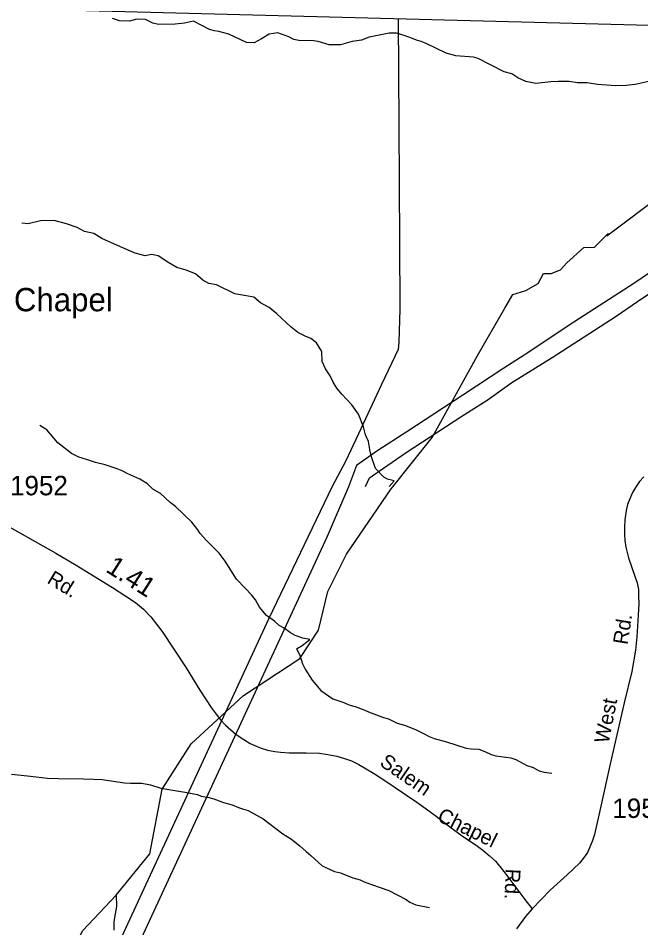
# Model space of a CAD drawing. Extents: x 1547597 to 1699558, y 810033 to 920809.
# Drawn here: x 1662600 to 1666605, y 909040 to 914891 of the extents above; entities that cross this region are included whole.
import ezdxf

# ---------------------------------------------------------------- set-up
doc = ezdxf.new("R2010")
doc.units = 0
for name, color, linetype in [('Exist Boundary Political CountyLine', 7, 'Continuous'), ('Exist Cultural Church with Cemetery Label', 7, 'Continuous'), ('Exist Hydrographic Creek Single Shore', 7, 'Continuous'), ('Exist Hydrographic Misc Water Feature', 7, 'Continuous'), ('Exist Road Secondary Mileage Hundredths English Label', 7, 'Continuous'), ('Exist Road Secondary Type 51 Attributed', 7, 'Continuous'), ('Exist Road Secondary Type 51 Label', 7, 'Continuous'), ('Exist Road Secondary Type 51 Number Label', 7, 'Continuous'), ('Exist Utilities Electrical Transmission Line', 7, 'Continuous')]:
    doc.layers.add(name, color=color, linetype=linetype)

msp = doc.modelspace()

# ---------------------------------------------------------------- linework, layer by layer
at = {"layer": 'Exist Boundary Political CountyLine'}
msp.add_lwpolyline([(1694793.5, 914116.4), (1692562.1, 914175.9), (1691336.3, 914204.2), (1689842.7, 914246), (1688457.2, 914278.3), (1687259.3, 914310.1), (1685887.7, 914346.3), (1684226.2, 914390.2), (1683014.5, 914420.4), (1682024.6, 914443.6), (1680977, 914471.3), (1654562.3, 915160.4)], dxfattribs=at)
at = {"layer": 'Exist Hydrographic Creek Single Shore'}
for points in [[(1664999.3, 911864.5), (1665009.6, 911877.3), (1665262.3, 912194), (1665551.3, 912716.6), (1665729.5, 913025.9), (1665782.4, 913112.8), (1665865.5, 913139.2), (1665944.8, 913184.5), (1665978.8, 913248.8), (1666027.9, 913248.8), (1666088.3, 913271.4), (1666129.9, 913316.7), (1666239.4, 913414.9), (1666307.4, 913418.7), (1666394.2, 913505.6), (1666386.3, 913490.7), (1666748.3, 913762.3), (1666838, 913815.3), (1666887.1, 913849.3), (1666860.7, 913970.2), (1666822.9, 914060.8), (1666834.3, 914147.7), (1666813.5, 914317.6), (1666813.4, 914321.3)], [(1661506.3, 906906.5), (1661515.3, 907004.7), (1661685.3, 907237.7), (1662279.3, 907455.3), (1662338.4, 907503.3), (1662341.3, 907703.6), (1662292.3, 907845.7), (1662303.3, 908045.8), (1662379.3, 908136.1), (1662555.3, 908217.9), (1662748.4, 908266.5), (1662832.3, 908330.4), (1662844.3, 908697.8), (1663015.4, 909022.6), (1663230.2, 909249.6), (1663446.4, 909516.1), (1663526.3, 909931.4), (1663713.4, 910223), (1664050.4, 910534.6), (1664412.4, 910773.4), (1664531.3, 910954.9), (1664592.3, 911203.1), (1664711.3, 911443.6), (1664999.3, 911864.5)]]:
    msp.add_lwpolyline(points, dxfattribs=at)
at = {"layer": 'Exist Hydrographic Misc Water Feature'}
msp.add_line((1665019.1, 911916), (1664985.4, 911877.7), dxfattribs=at)
for points in [[(1666665.5, 914484.9), (1666569.2, 914464.1), (1666511.7, 914458.2), (1666445.2, 914455.7), (1666325.3, 914465.2), (1666259.5, 914474.2), (1666197.5, 914474.9), (1666143.6, 914483.6), (1666073.7, 914484.5), (1666025.6, 914481.1), (1665929.6, 914470.4), (1665865.7, 914483.2), (1665814, 914507.9), (1665774.3, 914532.4), (1665726.6, 914545), (1665559.6, 914631.2), (1665527.8, 914639.6), (1665415.9, 914649.1), (1665352.1, 914665.9), (1665224.9, 914727.6), (1665193, 914740), (1665161.1, 914748.4), (1665137.3, 914760.7), (1665089.6, 914777.3), (1665033.8, 914794), (1664985.8, 914794.7), (1664953.7, 914787.1), (1664857.5, 914768.3), (1664808.5, 914749.3), (1664749.2, 914741.6), (1664673, 914718.7), (1664601, 914719.6), (1664529.3, 914740.5), (1664499.3, 914744.9), (1664405.4, 914746.2), (1664373.5, 914754.6), (1664341.7, 914771), (1664270.1, 914795.9), (1664214, 914788.6), (1664165.6, 914757.2), (1664117.3, 914731.8), (1664069.3, 914734.5), (1663954.1, 914788), (1663890.3, 914804.8), (1663862.3, 914809.1), (1663830.4, 914817.6), (1663784.8, 914842.1), (1663727.1, 914870.9), (1663669.9, 914859.2), (1663610.9, 914852.4), (1663503, 914849.8), (1663467.1, 914858.3), (1663419.4, 914882.9), (1663363.4, 914883.6), (1663315.2, 914872.3), (1663251.4, 914873.1), (1663207.5, 914889.6)], [(1665019.1, 911916), (1664976.5, 911925.7), (1664952.9, 911938), (1664898.1, 911994.8), (1664869.5, 912075.2), (1664860.9, 912117.3), (1664853, 912167.4), (1664833.2, 912211.3), (1664820.8, 912262.3), (1664788.4, 912344.3), (1664747.1, 912404.9), (1664682, 912471.7), (1664650.4, 912512.1), (1664627, 912550.5), (1664607.5, 912590.8), (1664576, 912635.1), (1664555.5, 912682), (1664553.3, 912747.4), (1664518, 912802), (1664482.4, 912830.5), (1664446.5, 912844.9), (1664398.8, 912869.5), (1664355.3, 912904.1), (1664264.3, 912989.3), (1664213.6, 913029.1), (1664159.5, 913060.6), (1664116.6, 913095.8), (1664065.8, 913105.8), (1663994, 913118.9), (1663874.7, 913176.4), (1663826.8, 913185), (1663787.1, 913205.5), (1663739.6, 913246.1), (1663679.9, 913270.9), (1663620.2, 913287.7), (1663568.9, 913316.3), (1663501.1, 913363.3), (1663457.2, 913369.9), (1663417.2, 913362.4), (1663353.4, 913379.2), (1663257.9, 913420.4), (1663138.6, 913474), (1663087, 913506.6), (1663027.1, 913519.4), (1662979.5, 913544), (1662911.8, 913569), (1662832, 913590), (1662744.1, 913587.1), (1662663.9, 913568.1), (1662623.9, 913572.6)], [(1663431.1, 911896.2), (1663381.6, 911926.3), (1663304.8, 911959.3), (1663268.6, 911979.7), (1663236.7, 911992.2), (1663160, 912017.5), (1663097.3, 912033.9), (1663039.9, 912051.7), (1662989.7, 912067.4), (1662942, 912092), (1662854.9, 912159.1), (1662784, 912244.1), (1662740.3, 912270.7)], [(1664475.8, 910893.7), (1664430.2, 910903.1), (1664382.4, 910919.9), (1664350.8, 910938.4), (1664311.3, 910967.2), (1664279.5, 910983.7), (1664248, 911012.2), (1664196.7, 911049.1), (1664151.5, 911101.9), (1664126.3, 911150.3), (1664100.8, 911182.7), (1664061.5, 911223.4), (1664004.5, 911282.3), (1663932.4, 911399.5), (1663893.3, 911450.3), (1663853.9, 911488.9), (1663810.6, 911531.7), (1663771.4, 911576.3), (1663755.8, 911600.6), (1663716.5, 911649.3), (1663612.3, 911751), (1663576.7, 911775.6), (1663515.7, 911834.6), (1663466.1, 911861.5), (1663431.1, 911896.2)], [(1664390.5, 910834.2), (1664427.4, 910855.2), (1664475.8, 910893.7)], [(1664390.5, 910834.2), (1664412.4, 910793.4), (1664429.5, 910737.1), (1664445, 910704.9), (1664491.7, 910632.1), (1664546.7, 910567.1), (1664623.8, 910513.8), (1664695.3, 910488.6), (1664727.1, 910474), (1664766.9, 910463.3), (1664830.5, 910440.3), (1664854.4, 910429.9), (1664949.7, 910392.3), (1664981.5, 910383.7), (1665037.1, 910356.8), (1665084.8, 910344), (1665156.4, 910316.7), (1665219.9, 910283.6), (1665243.7, 910271.2), (1665275.4, 910258.7), (1665355, 910237.4), (1665482.3, 910195.2), (1665514.2, 910190.6), (1665562.2, 910189.8), (1665602, 910175.1), (1665641.6, 910154.4), (1665673.4, 910145.9), (1665769.2, 910134.3), (1665801, 910123.8), (1665872.3, 910084.5), (1665912.1, 910071.9), (1665951.8, 910049.2), (1665983.6, 910040.6), (1666031.5, 910035.8)], [(1662556.7, 910029), (1662660.4, 910017.4), (1662716.3, 910010.4), (1662788.2, 910003.1), (1662860, 909999.9), (1663020, 909999.2), (1663083.9, 909996.1), (1663139.8, 909993.2), (1663283.5, 909972.7), (1663323.4, 909970), (1663395.4, 909970.8), (1663451.2, 909959.8), (1663518.3, 909938.8)], [(1663518.3, 909938.8), (1663634.5, 909918.7), (1663674.4, 909912.1), (1663754.1, 909896.7), (1663777.8, 909886.2), (1663825.7, 909879.5), (1663857.6, 909870.9), (1663921.2, 909845.8), (1663976.9, 909830.9), (1664016.6, 909814.2), (1664048.4, 909803.7), (1664080.3, 909795.1), (1664175.4, 909741.5), (1664301.7, 909645.4), (1664357.2, 909610.4), (1664380.9, 909592), (1664412.5, 909567.5), (1664451.8, 909530.8), (1664483.4, 909506.3), (1664554.4, 909439), (1664633.7, 909401.7), (1664673.5, 909393.1), (1664753, 909361.7), (1664800.7, 909348.9), (1664824.6, 909336.5), (1664872.3, 909319.7), (1664983.6, 909279.8), (1665094.6, 909221.9), (1665118.4, 909205.4), (1665158, 909188.7), (1665245.7, 909171.3)], [(1663230.2, 909249.6), (1663232.6, 909177.6), (1663219.4, 909105.8), (1663214.9, 909076), (1663216.1, 909025.9)]]:
    msp.add_lwpolyline(points, dxfattribs=at)
at = {"layer": 'Exist Road Secondary Type 51 Attributed'}
for points in [[(1666623.7, 911941.9), (1666597, 911910.2), (1666571.3, 911872.5), (1666552.4, 911839.4), (1666533.8, 911799.7), (1666520, 911762.9), (1666510.8, 911725.2), (1666502.8, 911664.7), (1666500, 911617.9), (1666500.9, 911574.6), (1666502.3, 911532.3), (1666508.8, 911487.8), (1666517.5, 911453.7), (1666526.2, 911420.2), (1666568.1, 911296.5), (1666580.9, 911258.4), (1666589.9, 911215.9), (1666590.8, 911174), (1666592.2, 911124.8), (1666584.8, 911014), (1666578.9, 910911.5), (1666569.7, 910826.9), (1666547.1, 910688.6), (1666498, 910486.3), (1666410.6, 910104.3), (1666348.1, 909822.1), (1666307.6, 909640.9), (1666291.3, 909595.7), (1666261.9, 909524.9), (1666240.3, 909494.1), (1666210.4, 909456.4), (1666131.8, 909381), (1666022.9, 909281.7), (1665906.8, 909161.9)], [(1662526.9, 911627.5), (1662841.8, 911451), (1662972.8, 911372.4), (1663207, 911228.7), (1663286.6, 911178.2), (1663355.2, 911132.4), (1663406.6, 911090.7), (1663454.3, 911039.8), (1663525.3, 910945.8), (1663680.9, 910712.2), (1663768.7, 910568.6), (1663840.7, 910458), (1663873.3, 910414.4), (1663902.3, 910378.5), (1663934, 910344.5), (1663966.9, 910314.4), (1664003.2, 910284.1), (1664051.9, 910251.4), (1664092.4, 910226.1), (1664136.5, 910206.4), (1664162.9, 910195.6), (1664203.8, 910182.7), (1664251.2, 910174.9), (1664286.6, 910170.3), (1664344.7, 910166.4), (1664451.4, 910165.4), (1664538.3, 910162.7), (1664591.8, 910155.1), (1664649.8, 910144.1), (1664698, 910129.8), (1664743.1, 910113.7), (1664792, 910090.1), (1664885.8, 910035.8), (1664958.9, 909987.5), (1665163.9, 909848.3), (1665224.1, 909805.5), (1665287.8, 909758.8), (1665385.7, 909683.9), (1665471, 909621.6), (1665545.5, 909572), (1665589.6, 909538.9), (1665628.7, 909506.2), (1665669.4, 909468.3), (1665723.1, 909402.6), (1665832.8, 909256.6), (1665865, 909214.8), (1665906.8, 909161.9)], [(1665906.8, 909161.9), (1665863.1, 909112.3), (1665804.5, 909033)]]:
    msp.add_lwpolyline(points, dxfattribs=at)
at = {"layer": 'Exist Utilities Electrical Transmission Line'}
for points in [[(1665044.5, 914885.8), (1665048.3, 914205.6), (1665051.7, 913449.3), (1665054.9, 913019.2), (1665048.6, 912807.2), (1665044.1, 912759.2), (1664937.6, 912534.3), (1664790.1, 912217.9), (1664706, 912038.9), (1664619.3, 911878.9), (1664209.6, 911025.3), (1662661.1, 907672.3), (1662156.5, 906574), (1661673.2, 905537.2), (1660952.6, 903993), (1660696.6, 903467.9), (1660079.6, 902177.7)], [(1664834.2, 911877.8), (1664860.8, 911935.1), (1665094.6, 912096.4), (1665453.2, 912330.3), (1665616.4, 912434.6), (1665775.6, 912546.6), (1666035.2, 912707.8), (1666446.2, 912973.2), (1666617.5, 913091.2), (1666941.8, 913301.5), (1667413.2, 913610.1), (1667852.2, 913893.4), (1668134.1, 914078.1), (1669134.5, 914780.2)], [(1666768, 913325.5), (1666560.6, 913183.8), (1666143.5, 912916.6), (1665885.6, 912743.5), (1665724.6, 912639.3), (1665460.8, 912466.4), (1665100.1, 912230.4), (1664912.8, 912110.5), (1664775.7, 912014.1), (1664725.3, 911875.8), (1664587.6, 911557.6), (1663819.2, 909897.6), (1663054.8, 908245.8), (1662286.5, 906577.9), (1661120.9, 904092.2), (1660544.2, 902863.2)]]:
    msp.add_lwpolyline(points, dxfattribs=at)

# ---------------------------------------------------------------- texts
at = {"layer": 'Exist Cultural Church with Cemetery Label'}
msp.add_text('Salem Chapel', height=150, dxfattribs=at).set_placement((1661948.4, 913005.5))
at = {"layer": 'Exist Road Secondary Mileage Hundredths English Label'}
msp.add_text('1.41', height=125, rotation=327.58692, dxfattribs=at).set_placement((1663156.7, 911334.7))
at = {"layer": 'Exist Road Secondary Type 51 Label'}
for s, rotation, p in [('Rd.', 328.87151, (1662779.6, 911261.7)), ('Rd.', 80.86581, (1666518.7, 910857.3)), ('West', 78.79413, (1666397.3, 910221.7)), ('Salem', 325.44233, (1664918.9, 910088.5)), ('Chapel', 333.61524, (1665289, 909731.9)), ('Rd.', 267.17857, (1665737.2, 909421.8))]:
    msp.add_text(s, height=95, rotation=rotation, dxfattribs=at).set_placement(p)
at = {"layer": 'Exist Road Secondary Type 51 Number Label'}
for s, p in [('1952', (1662547.7, 911822)), ('1954', (1666421.7, 909746.9))]:
    msp.add_text(s, height=125, dxfattribs=at).set_placement(p)

doc.saveas('drawing.dxf')
